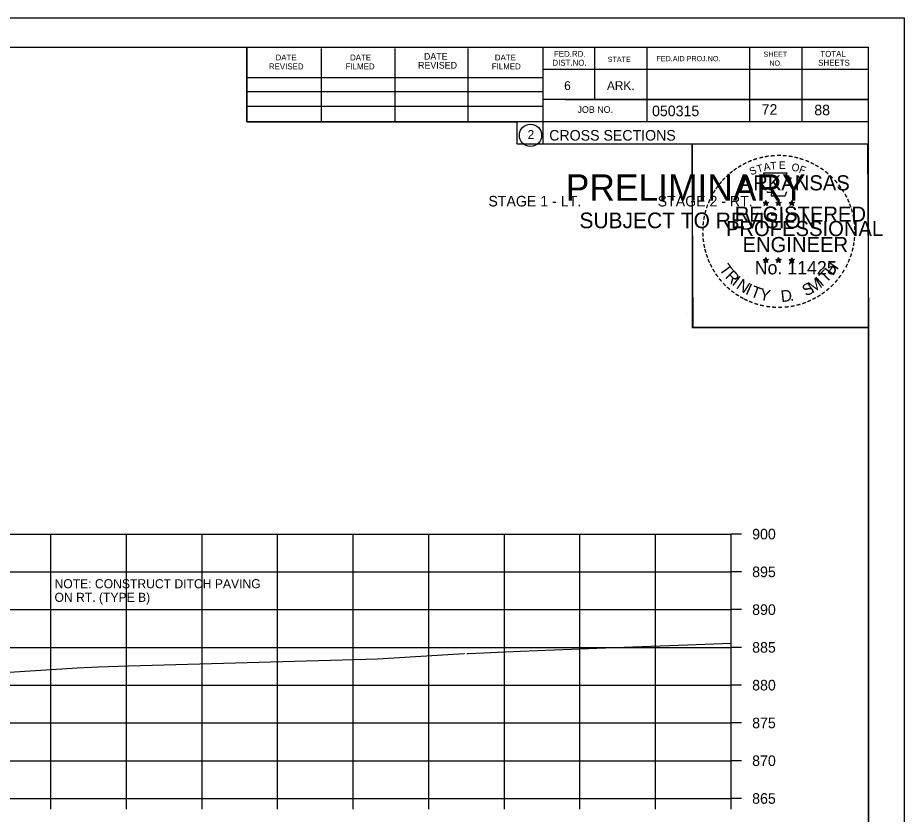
# Model space of a CAD drawing. Extents: x 1486524 to 1499135, y 326561 to 337924.
# Drawn here: x 1489028.5 to 1489145.8, y 332887.2 to 332992.6 of the extents above; entities that cross this region are included whole.
import ezdxf

# ---------------------------------------------------------------- set-up
doc = ezdxf.new("R2010")
doc.units = 0
for name, color, linetype in [('Default', 7, 'Continuous'), ('E_Const Align', 7, 'Continuous'), ('E_Const Align Station', 7, 'Continuous'), ('E_Ownership Information', 7, 'Continuous'), ('E_Property Line', 7, 'Continuous'), ('E_Quarter Calls', 7, 'Continuous'), ('E_Section Line', 7, 'Continuous'), ('E_Station Offset', 7, 'Continuous'), ('E_Tract Number', 7, 'Continuous'), ('S_SIXTEEN_SECTION', 7, 'Continuous')]:
    doc.layers.add(name, color=color, linetype=linetype)

msp = doc.modelspace()

# ---------------------------------------------------------------- linework, layer by layer
at = {"layer": 'E_Const Align'}
for p, q in [((1489122.89, 332889.29), (1489122.89, 332924.29)), ((1489124.29, 332924.29), (1489122.89, 332924.29)), ((1489124.29, 332919.29), (1489122.89, 332919.29)), ((1489124.29, 332914.29), (1489122.89, 332914.29)), ((1489124.29, 332909.29), (1489122.89, 332909.29)), ((1489124.29, 332904.29), (1489122.89, 332904.29)), ((1489124.29, 332899.29), (1489122.89, 332899.29)), ((1489124.29, 332894.29), (1489122.89, 332894.29)), ((1488842.89, 332889.29), (1489122.89, 332889.29)), ((1489032.89, 332887.89), (1489032.89, 332889.29)), ((1489042.89, 332887.89), (1489042.89, 332889.29)), ((1489052.89, 332887.89), (1489052.89, 332889.29)), ((1489062.89, 332887.89), (1489062.89, 332889.29)), ((1489072.89, 332887.89), (1489072.89, 332889.29)), ((1489082.89, 332887.89), (1489082.89, 332889.29)), ((1489092.89, 332887.89), (1489092.89, 332889.29)), ((1489102.89, 332887.89), (1489102.89, 332889.29)), ((1489112.89, 332887.89), (1489112.89, 332889.29)), ((1489122.89, 332887.89), (1489122.89, 332889.29)), ((1489124.29, 332889.29), (1489122.89, 332889.29))]:
    msp.add_line(p, q, dxfattribs=at)
at = {"layer": 'E_Ownership Information'}
for p, q in [((1488842.89, 332924.29), (1489122.89, 332924.29)), ((1488842.89, 332924.29), (1489122.89, 332924.29)), ((1489032.89, 332889.29), (1489032.89, 332924.29)), ((1489032.89, 332889.29), (1489032.89, 332924.29)), ((1489042.89, 332889.29), (1489042.89, 332924.29)), ((1489042.89, 332889.29), (1489042.89, 332924.29)), ((1489052.89, 332889.29), (1489052.89, 332924.29)), ((1489052.89, 332889.29), (1489052.89, 332924.29)), ((1489062.89, 332889.29), (1489062.89, 332924.29)), ((1489062.89, 332889.29), (1489062.89, 332924.29)), ((1489072.89, 332889.29), (1489072.89, 332924.29)), ((1489072.89, 332889.29), (1489072.89, 332924.29)), ((1489082.89, 332889.29), (1489082.89, 332924.29)), ((1489082.89, 332889.29), (1489082.89, 332924.29)), ((1489092.89, 332889.29), (1489092.89, 332924.29)), ((1489092.89, 332889.29), (1489092.89, 332924.29)), ((1489102.89, 332889.29), (1489102.89, 332924.29)), ((1489102.89, 332889.29), (1489102.89, 332924.29)), ((1489112.89, 332889.29), (1489112.89, 332924.29)), ((1489112.89, 332889.29), (1489112.89, 332924.29)), ((1489122.89, 332889.29), (1489122.89, 332924.29)), ((1489122.89, 332889.29), (1489122.89, 332924.29)), ((1488842.89, 332919.29), (1489122.89, 332919.29)), ((1488842.89, 332919.29), (1489122.89, 332919.29)), ((1488842.89, 332914.29), (1489122.89, 332914.29)), ((1488842.89, 332914.29), (1489122.89, 332914.29)), ((1488842.89, 332909.29), (1489122.89, 332909.29)), ((1488842.89, 332909.29), (1489122.89, 332909.29)), ((1488842.89, 332904.29), (1489122.89, 332904.29)), ((1488842.89, 332904.29), (1489122.89, 332904.29)), ((1488842.89, 332899.29), (1489122.89, 332899.29)), ((1488842.89, 332899.29), (1489122.89, 332899.29)), ((1488842.89, 332894.29), (1489122.89, 332894.29)), ((1488842.89, 332894.29), (1489122.89, 332894.29)), ((1488842.89, 332889.29), (1489122.89, 332889.29)), ((1488842.89, 332889.29), (1489122.89, 332889.29))]:
    msp.add_line(p, q, dxfattribs=at)
at = {"layer": 'E_Property Line'}
for p, q in [((1488824.89, 332988.75), (1489141.07, 332988.75)), ((1489058.81, 332978.87), (1489058.81, 332988.75)), ((1489068.67, 332978.87), (1489068.67, 332988.55)), ((1489078.43, 332978.87), (1489078.43, 332988.55)), ((1489088.11, 332978.87), (1489088.11, 332988.55)), ((1489097.97, 332988.75), (1489097.97, 332975.95)), ((1489104.81, 332988.75), (1489104.81, 332981.81)), ((1489111.75, 332988.75), (1489111.75, 332978.87)), ((1489125.33, 332988.75), (1489125.33, 332978.87)), ((1489132.27, 332988.75), (1489132.27, 332978.87)), ((1489141.07, 332783.29), (1489141.07, 332988.75)), ((1489141.07, 332985.81), (1489097.97, 332985.81)), ((1489141.07, 332985.83), (1489141.07, 332985.83)), ((1489058.81, 332984.73), (1489097.97, 332984.73)), ((1489058.81, 332982.87), (1489097.97, 332982.87)), ((1489141.07, 332981.81), (1489097.97, 332981.81)), ((1489100.93, 332981.81), (1489141.07, 332981.81)), ((1489058.81, 332978.87), (1489058.81, 332980.93)), ((1489058.81, 332980.93), (1489097.97, 332980.93)), ((1489141.07, 332978.87), (1489058.81, 332978.87)), ((1489097.97, 332975.95), (1489141.07, 332975.95))]:
    msp.add_line(p, q, dxfattribs=at)
msp.add_circle((1489096.35, 332977.08), 1.47, dxfattribs=at)
at = {"layer": 'E_Quarter Calls'}
for p, q in [((1488812.48, 332992.64), (1489145.82, 332992.64)), ((1489117.1, 332953.49), (1489117.1, 332953.49))]:
    msp.add_line(p, q, dxfattribs=at)
for points in [[(1488812.48, 332992.64), (1489145.82, 332992.64), (1489145.82, 332779.31), (1488812.48, 332779.31)], [(1489058.81, 332988.75), (1489058.81, 332978.87), (1489094.54, 332978.87), (1489094.54, 332975.95), (1489117.74, 332975.95), (1489117.74, 332951.62), (1489141.07, 332951.62), (1489141.07, 332783.29), (1488824.89, 332783.29), (1488824.89, 332988.75)], [(1489117.74, 332975.95), (1489140.94, 332975.95), (1489141.07, 332951.62), (1489117.86, 332951.62)]]:
    msp.add_lwpolyline(points, close=True, dxfattribs=at)
at = {"layer": 'E_Tract Number'}
for points in [[(1489087.93, 332908.48), (1489088.14, 332908.49), (1489095.02, 332908.8), (1489106.26, 332909.23), (1489117.14, 332909.65), (1489122.89, 332909.87)], [(1489009.77, 332904.89), (1489032.97, 332906.37), (1489036.35, 332906.58), (1489039.2, 332906.73), (1489043.17, 332906.83), (1489076.13, 332907.77), (1489087.58, 332908.46), (1489087.63, 332908.46)]]:
    msp.add_lwpolyline(points, dxfattribs=at)
at = {"layer": 'S_SIXTEEN_SECTION'}
for p, q in [((1489127.15, 332968.2), (1489127.5, 332968.09)), ((1489127.15, 332968.2), (1489127.4, 332968.16)), ((1489127.15, 332968.2), (1489127.39, 332968.08)), ((1489127.28, 332967.8), (1489127.5, 332968.09)), ((1489127.28, 332967.8), (1489127.41, 332968.04)), ((1489127.28, 332967.8), (1489127.5, 332968.01)), ((1489127.5, 332968.46), (1489127.46, 332968.21)), ((1489127.5, 332968.09), (1489127.5, 332968.46)), ((1489127.5, 332968.46), (1489127.55, 332968.21)), ((1489127.85, 332968.2), (1489127.5, 332968.09)), ((1489127.71, 332967.8), (1489127.5, 332968.09)), ((1489127.71, 332967.8), (1489127.5, 332968.01)), ((1489127.85, 332968.2), (1489127.56, 332968.16)), ((1489127.71, 332967.8), (1489127.58, 332968.09)), ((1489127.85, 332968.2), (1489127.64, 332968.1)), ((1489128.82, 332968.2), (1489129.17, 332968.09)), ((1489128.82, 332968.2), (1489129.07, 332968.16)), ((1489128.82, 332968.2), (1489129.06, 332968.08)), ((1489128.95, 332967.8), (1489129.17, 332968.09)), ((1489128.95, 332967.8), (1489129.08, 332968.04)), ((1489128.95, 332967.8), (1489129.17, 332968.01)), ((1489129.17, 332968.46), (1489129.13, 332968.21)), ((1489129.17, 332968.09), (1489129.17, 332968.46)), ((1489129.17, 332968.46), (1489129.22, 332968.21)), ((1489129.52, 332968.2), (1489129.17, 332968.09)), ((1489129.38, 332967.8), (1489129.17, 332968.09)), ((1489129.38, 332967.8), (1489129.17, 332968.01)), ((1489129.52, 332968.2), (1489129.23, 332968.16)), ((1489129.38, 332967.8), (1489129.25, 332968.09)), ((1489129.52, 332968.2), (1489129.31, 332968.1)), ((1489130.58, 332968.19), (1489130.93, 332968.08)), ((1489130.58, 332968.19), (1489130.84, 332968.15)), ((1489130.58, 332968.19), (1489130.82, 332968.07)), ((1489130.72, 332967.78), (1489130.93, 332968.08)), ((1489130.72, 332967.78), (1489130.84, 332968.03)), ((1489130.72, 332967.78), (1489130.93, 332968)), ((1489130.93, 332968.45), (1489130.89, 332968.19)), ((1489130.93, 332968.08), (1489130.93, 332968.45)), ((1489130.93, 332968.45), (1489130.98, 332968.2)), ((1489131.28, 332968.19), (1489130.93, 332968.08)), ((1489131.15, 332967.78), (1489130.93, 332968.08)), ((1489131.15, 332967.78), (1489130.93, 332968)), ((1489131.28, 332968.19), (1489130.99, 332968.14)), ((1489131.15, 332967.78), (1489131.01, 332968.08)), ((1489131.28, 332968.19), (1489131.08, 332968.09)), ((1489127.15, 332960.63), (1489127.5, 332960.52)), ((1489127.15, 332960.63), (1489127.4, 332960.59)), ((1489127.15, 332960.63), (1489127.38, 332960.51)), ((1489127.5, 332960.89), (1489127.45, 332960.63)), ((1489127.5, 332960.52), (1489127.5, 332960.89)), ((1489127.5, 332960.89), (1489127.54, 332960.64)), ((1489127.84, 332960.63), (1489127.5, 332960.52)), ((1489127.84, 332960.63), (1489127.56, 332960.58)), ((1489127.84, 332960.63), (1489127.64, 332960.53)), ((1489128.82, 332960.63), (1489129.16, 332960.52)), ((1489128.82, 332960.63), (1489129.07, 332960.59)), ((1489128.82, 332960.63), (1489129.05, 332960.51)), ((1489129.16, 332960.89), (1489129.12, 332960.63)), ((1489129.16, 332960.52), (1489129.16, 332960.89)), ((1489129.16, 332960.89), (1489129.21, 332960.64)), ((1489129.51, 332960.63), (1489129.16, 332960.52)), ((1489129.51, 332960.63), (1489129.23, 332960.58)), ((1489129.51, 332960.63), (1489129.31, 332960.53)), ((1489130.93, 332960.88), (1489130.89, 332960.62)), ((1489130.93, 332960.51), (1489130.93, 332960.88)), ((1489130.93, 332960.88), (1489130.98, 332960.63)), ((1489127.28, 332960.22), (1489127.5, 332960.52)), ((1489127.28, 332960.22), (1489127.41, 332960.47)), ((1489127.28, 332960.22), (1489127.49, 332960.44)), ((1489127.71, 332960.22), (1489127.49, 332960.44)), ((1489127.71, 332960.22), (1489127.5, 332960.52)), ((1489127.71, 332960.22), (1489127.57, 332960.51)), ((1489128.95, 332960.22), (1489129.16, 332960.52)), ((1489128.95, 332960.22), (1489129.07, 332960.47)), ((1489128.95, 332960.22), (1489129.16, 332960.44)), ((1489129.38, 332960.22), (1489129.16, 332960.52)), ((1489129.38, 332960.22), (1489129.16, 332960.44)), ((1489129.38, 332960.22), (1489129.24, 332960.51)), ((1489130.58, 332960.62), (1489130.93, 332960.51)), ((1489130.58, 332960.62), (1489130.84, 332960.58)), ((1489130.58, 332960.62), (1489130.82, 332960.5)), ((1489130.72, 332960.21), (1489130.93, 332960.51)), ((1489130.72, 332960.21), (1489130.84, 332960.46)), ((1489130.72, 332960.21), (1489130.93, 332960.43)), ((1489131.28, 332960.62), (1489130.93, 332960.51)), ((1489131.14, 332960.21), (1489130.93, 332960.51)), ((1489131.14, 332960.21), (1489130.93, 332960.43)), ((1489131.28, 332960.62), (1489130.99, 332960.57)), ((1489131.14, 332960.21), (1489131.01, 332960.5)), ((1489131.28, 332960.62), (1489131.07, 332960.52))]:
    msp.add_line(p, q, dxfattribs=at)
for points in [[(1489127.19, 332972.08), (1489127.46, 332971.26)], [(1489130.7, 332971.16), (1489130.84, 332971.44), (1489130.16, 332971.42), (1489130.31, 332972.08), (1489127.19, 332972.08)], [(1489127.68, 332969.66), (1489127.68, 332969.57), (1489128.25, 332969.55), (1489128.19, 332969.08), (1489130.06, 332969.08), (1489130.26, 332969.62)], [(1489127.5, 332968.46), (1489127.71, 332967.8), (1489127.15, 332968.2), (1489127.85, 332968.2), (1489127.28, 332967.8), (1489127.5, 332968.46)], [(1489129.17, 332968.46), (1489129.38, 332967.8), (1489128.82, 332968.2), (1489129.52, 332968.2), (1489128.95, 332967.8), (1489129.17, 332968.46)], [(1489130.93, 332968.45), (1489131.15, 332967.78), (1489130.58, 332968.19), (1489131.28, 332968.19), (1489130.72, 332967.78), (1489130.93, 332968.45)], [(1489127.5, 332960.89), (1489127.71, 332960.22), (1489127.15, 332960.63), (1489127.84, 332960.63), (1489127.28, 332960.22), (1489127.5, 332960.89)], [(1489129.16, 332960.89), (1489129.38, 332960.22), (1489128.82, 332960.63), (1489129.51, 332960.63), (1489128.95, 332960.22), (1489129.16, 332960.89)], [(1489130.93, 332960.88), (1489131.14, 332960.21), (1489130.58, 332960.62), (1489131.28, 332960.62), (1489130.72, 332960.21), (1489130.93, 332960.88)]]:
    msp.add_lwpolyline(points, dxfattribs=at)
for centre, radius in [((1489127.5, 332968.09), 0.172), ((1489127.5, 332968.09), 0.145), ((1489127.5, 332968.09), 0.116), ((1489127.5, 332968.09), 0.0991), ((1489127.5, 332968.09), 0.0747), ((1489127.5, 332968.09), 0.0495), ((1489127.5, 332968.09), 0.0296), ((1489129.17, 332968.09), 0.172), ((1489129.17, 332968.09), 0.145), ((1489129.17, 332968.09), 0.116), ((1489129.17, 332968.09), 0.0991), ((1489129.17, 332968.09), 0.0747), ((1489129.17, 332968.09), 0.0495), ((1489129.17, 332968.09), 0.0296), ((1489130.93, 332968.08), 0.172), ((1489130.93, 332968.08), 0.145), ((1489130.93, 332968.08), 0.116), ((1489130.93, 332968.08), 0.0991), ((1489130.93, 332968.08), 0.0747), ((1489130.93, 332968.08), 0.0495), ((1489130.93, 332968.08), 0.0296), ((1489127.49, 332960.52), 0.172), ((1489127.49, 332960.52), 0.145), ((1489127.49, 332960.52), 0.116), ((1489129.16, 332960.52), 0.172), ((1489129.16, 332960.52), 0.145), ((1489129.16, 332960.52), 0.116), ((1489130.93, 332960.51), 0.172), ((1489130.93, 332960.51), 0.145), ((1489130.93, 332960.51), 0.116), ((1489127.49, 332960.52), 0.0991), ((1489127.49, 332960.52), 0.0747), ((1489127.49, 332960.52), 0.0495), ((1489127.49, 332960.52), 0.0296), ((1489129.16, 332960.52), 0.0991), ((1489129.16, 332960.52), 0.0747), ((1489129.16, 332960.52), 0.0495), ((1489129.16, 332960.52), 0.0296), ((1489130.93, 332960.51), 0.0991), ((1489130.93, 332960.51), 0.0747), ((1489130.93, 332960.51), 0.0495), ((1489130.93, 332960.51), 0.0296)]:
    msp.add_circle(centre, radius, dxfattribs=at)

# ---------------------------------------------------------------- texts
at = {"layer": 'Default'}
for s, height, p in [('STAGE 1 - LT.', 1.4, (1489090.78, 332967.66)), ('STAGE 2 - RT.', 1.4, (1489113.18, 332967.66)), ('NOTE: CONSTRUCT DITCH PAVING', 1.2, (1489033.36, 332917.12)), ('ON RT. (TYPE B)', 1.2, (1489033.36, 332915.32))]:
    msp.add_text(s, height=height, dxfattribs=at).set_placement(p)
at = {"layer": 'E_Const Align Station'}
for s, p in [('900', (1489125.69, 332923.59)), ('895', (1489125.69, 332918.59)), ('890', (1489125.69, 332913.59)), ('885', (1489125.69, 332908.59)), ('880', (1489125.69, 332903.59)), ('875', (1489125.69, 332898.59)), ('870', (1489125.69, 332893.59)), ('865', (1489125.69, 332888.59))]:
    msp.add_text(s, height=1.4, dxfattribs=at).set_placement(p)
at = {"layer": 'E_Property Line'}
for s, height, p in [('DATE', 0.782, (1489062.61, 332986.99)), ('DATE', 0.782, (1489072.47, 332986.99)), ('DATE', 0.879, (1489082.25, 332987.09)), ('DATE', 0.782, (1489091.63, 332986.99)), ('FED.RD.', 0.782, (1489099.45, 332987.47)), ('SHEET', 0.684, (1489127.19, 332987.47)), ('TOTAL', 0.782, (1489134.71, 332987.47)), ('REVISED', 0.782, (1489061.73, 332985.81)), ('FILMED', 0.782, (1489071.89, 332985.81)), ('REVISED', 0.879, (1489081.47, 332985.91)), ('FILMED', 0.782, (1489091.23, 332985.81)), ('DIST.NO.', 0.782, (1489099.25, 332986.29)), ('STATE', 0.684, (1489106.57, 332986.79)), ('FED.AID PROJ.NO.', 0.684, (1489113.03, 332986.89)), ('NO.', 0.684, (1489127.97, 332986.29)), ('SHEETS', 0.782, (1489134.43, 332986.29)), ('6', 1.17, (1489100.81, 332983.07)), ('ARK.', 1.172, (1489106.47, 332983.07)), ('JOB NO.', 0.879, (1489102.57, 332980.05)), ('050315', 1.4, (1489112.44, 332979.61)), ('2', 1.17, (1489095.97, 332976.6)), ('CROSS SECTIONS', 1.4, (1489098.83, 332976.38))]:
    msp.add_text(s, height=height, rotation=360, dxfattribs=at).set_placement(p)
at = {"layer": 'E_Section Line'}
for s, height, p in [('PRELIMINARY', 3.5, (1489101.02, 332968.41)), ('DWB', 0.01, (1489101.76, 332970.26)), ('SUBJECT TO REVISION', 2.0751, (1489102.83, 332964.78))]:
    msp.add_text(s, height=height, rotation=360, dxfattribs=at).set_placement(p)
at = {"layer": 'E_Station Offset'}
for s, p in [('72', (1489126.94, 332979.8)), ('88', (1489133.91, 332979.73))]:
    msp.add_text(s, height=1.4, dxfattribs=at).set_placement(p)
at = {"layer": 'S_SIXTEEN_SECTION'}
for s, height, rotation, p in [('-', 1.6, 28.7918, (1489124.67, 332972.62)), ('-', 1.6, 24.3072, (1489125.31, 332972.94)), ('-', 1.6, 19.1761, (1489125.94, 332973.21)), ('-', 1.6, 13.6301, (1489126.69, 332973.45)), ('-', 1.6, 10.2193, (1489127.37, 332973.61)), ('T', 1, 6.0228, (1489128.14, 332972.51)), ('-', 1.6, 5.8968, (1489128.1, 332973.72)), ('-', 1.6, 0.1862, (1489128.87, 332973.79)), ('E', 1, 0.8323, (1489129.24, 332972.62)), ('-', 1.6, 357.743, (1489129.59, 332973.78)), ('-', 1.6, 352.1617, (1489130.34, 332973.73)), ('-', 1.6, 347.2049, (1489131.05, 332973.61)), ('-', 1.6, 342.3362, (1489131.69, 332973.46)), ('-', 1.6, 337.8551, (1489132.42, 332973.23)), ('-', 1.6, 334.1211, (1489133.06, 332972.96)), ('-', 1.6, 38.9507, (1489123.02, 332971.48)), ('-', 1.6, 36.2317, (1489123.5, 332971.86)), ('-', 1.6, 34.0636, (1489124.08, 332972.25)), ('S', 1, 21.594, (1489125.55, 332971.76)), ('T', 1, 16.4036, (1489126.46, 332972.09)), ('A', 1, 11.2132, (1489127.29, 332972.34)), ('O', 1, 350.4515, (1489130.84, 332972.41)), ('F', 1, 340.0707, (1489131.8, 332972.18)), ('-', 1.6, 329.6409, (1489133.63, 332972.68)), ('-', 1.6, 325.8627, (1489134.28, 332972.32)), ('-', 1.6, 320.5297, (1489134.89, 332971.89)), ('-', 1.6, 48.423, (1489122.14, 332970.59)), ('-', 1.6, 42.9622, (1489122.59, 332971.06)), ('ARKANSAS', 2, 360, (1489124.04, 332969.79)), ('-', 1.6, 315.5786, (1489135.49, 332971.4)), ('-', 1.6, 309.8797, (1489136.06, 332970.85)), ('-', 1.6, 54.2325, (1489121.32, 332969.53)), ('-', 1.6, 50.6142, (1489121.74, 332970.1)), ('-', 1.6, 306.6522, (1489136.58, 332970.25)), ('-', 1.6, 62.8713, (1489120.69, 332968.39)), ('-', 1.6, 58.0706, (1489121, 332969.01)), ('-', 1.4, 303.6753, (1489137.07, 332969.68)), ('-', 1.6, 299.6684, (1489137.39, 332969.08)), ('-', 1.6, 72.3945, (1489120.21, 332967.15)), ('-', 1.6, 67.7743, (1489120.43, 332967.78)), ('REGISTERED', 2, 360, (1489123.37, 332965.65)), ('DWB', 0.01, 360, (1489127.49, 332968.09)), ('DWB', 0.01, 360, (1489129.16, 332968.09)), ('DWB', 0.01, 360, (1489130.92, 332968.08)), ('-', 1.6, 294.6628, (1489137.71, 332968.47)), ('-', 1.6, 290.5728, (1489137.97, 332967.89)), ('-', 1.6, 75.461, (1489120.01, 332966.44)), ('-', 1.6, 285.1233, (1489138.2, 332967.31)), ('-', 1.6, 280.5493, (1489138.4, 332966.57)), ('-', 1.6, 85.1863, (1489119.8, 332965.03)), ('-', 1.6, 81.2013, (1489119.88, 332965.72)), ('PROFESSIONAL', 2, 360, (1489122.22, 332963.74)), ('-', 1.6, 276.5962, (1489138.56, 332965.8)), ('-', 1.6, 94.1959, (1489119.81, 332963.61)), ('-', 1.6, 89.0622, (1489119.78, 332964.33)), ('-', 1.6, 274.3301, (1489138.62, 332965.08)), ('-', 1.6, 269.9407, (1489138.66, 332964.44)), ('-', 1.6, 98.9479, (1489119.89, 332962.94)), ('ENGINEER', 2, 360, (1489124.41, 332961.62)), ('-', 1.6, 263.5172, (1489138.64, 332963.78)), ('-', 1.6, 101.7149, (1489120.02, 332962.21)), ('-', 1.6, 105.4578, (1489120.18, 332961.61)), ('-', 1.6, 255.7626, (1489138.46, 332962.45)), ('-', 1.6, 260.9953, (1489138.57, 332963.12)), ('-', 1.6, 109.0874, (1489120.4, 332960.98)), ('-', 1.6, 114.0643, (1489120.65, 332960.38)), ('-', 1.6, 247.8887, (1489138.05, 332961.05)), ('-', 1.6, 252.8681, (1489138.28, 332961.73)), ('-', 1.6, 115.7289, (1489120.96, 332959.77)), ('T', 1.54, 306.0406, (1489121.25, 332959.36)), ('No. 11425', 1.757, 360, (1489126.03, 332958.67)), ('DWB', 0.01, 360, (1489127.48, 332960.52)), ('DWB', 0.01, 360, (1489129.15, 332960.52)), ('DWB', 0.01, 360, (1489130.92, 332960.51)), ('H', 1.54, 54.6088, (1489136.38, 332958.39)), ('-', 1.6, 244.6197, (1489137.79, 332960.42)), ('-', 1.6, 120.4471, (1489121.31, 332959.18)), ('-', 1.6, 125.8934, (1489121.72, 332958.62)), ('R', 1.54, 314.005, (1489122.02, 332958.31)), ('I', 1.54, 321.9694, (1489122.92, 332957.38)), ('I', 1.54, 42.1136, (1489134.92, 332956.97)), ('T', 1.54, 46.6444, (1489135.49, 332957.45)), ('-', 1.6, 233.8452, (1489136.99, 332959.02)), ('-', 1.6, 239.0712, (1489137.4, 332959.67)), ('-', 1.6, 130.7181, (1489122.18, 332958.07)), ('-', 1.6, 134.2238, (1489122.7, 332957.52)), ('N', 1.54, 326.5002, (1489123.49, 332956.91)), ('I', 1.54, 335.3603, (1489124.69, 332956.12)), ('T', 1.54, 339.8912, (1489125.35, 332955.79)), ('S', 1.54, 26.9312, (1489132.8, 332955.72)), ('M', 1.54, 32.6563, (1489133.64, 332956.13)), ('-', 1.6, 225.7653, (1489136.09, 332957.89)), ('-', 1.6, 231.2538, (1489136.56, 332958.45)), ('-', 1.6, 138.9338, (1489123.22, 332957.06)), ('-', 1.6, 144.6463, (1489123.78, 332956.65)), ('-', 1.6, 148.0898, (1489124.34, 332956.28)), ('Y', 1.54, 347.8556, (1489126.57, 332955.35)), ('D', 1.54, 6.3969, (1489129.56, 332954.99)), ('-', 1.6, 212.2491, (1489134.48, 332956.52)), ('-', 1.6, 215.7363, (1489135.01, 332956.91)), ('-', 1.6, 221.0851, (1489135.56, 332957.38)), ('-', 1.6, 151.5704, (1489124.92, 332955.96)), ('-', 1.6, 154.6002, (1489125.44, 332955.71)), ('-', 1.6, 158.5612, (1489126.06, 332955.46)), ('-', 1.6, 162.7983, (1489126.75, 332955.24)), ('.', 1.54, 13.7642, (1489130.75, 332955.12)), ('-', 1.6, 195.4743, (1489132, 332955.34)), ('-', 1.6, 200.7184, (1489132.68, 332955.58)), ('-', 1.6, 204.2516, (1489133.3, 332955.86)), ('-', 1.6, 207.3568, (1489133.92, 332956.18)), ('-', 1.6, 167.5555, (1489127.46, 332955.08)), ('-', 1.6, 173.1155, (1489128.24, 332954.97)), ('-', 1.6, 176.5183, (1489128.98, 332954.92)), ('-', 1.6, 181.5918, (1489129.73, 332954.93)), ('-', 1.6, 185.8167, (1489130.54, 332955.01)), ('-', 1.6, 191.2858, (1489131.27, 332955.14))]:
    msp.add_text(s, height=height, rotation=rotation, dxfattribs=at).set_placement(p)

doc.saveas('drawing.dxf')
